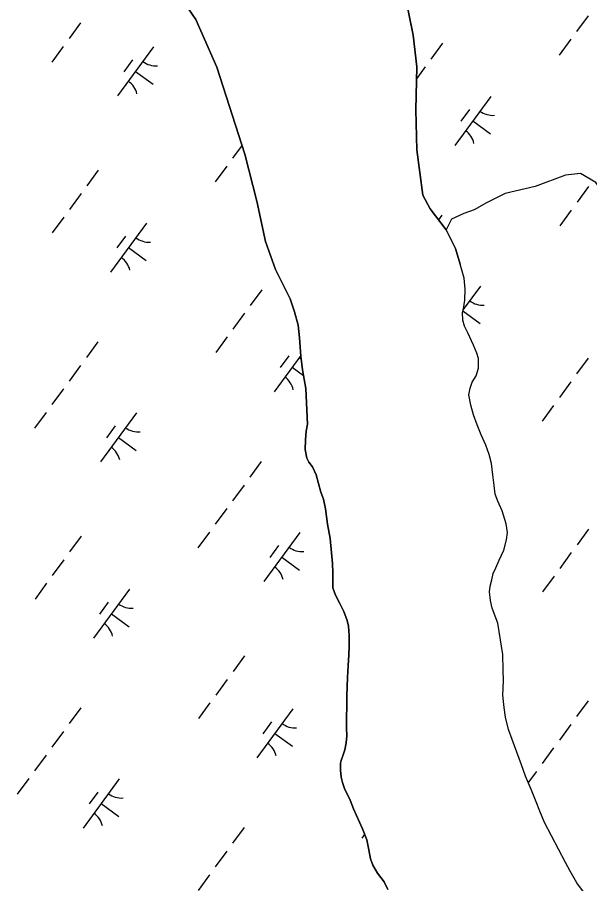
# Model space of a CAD drawing. Extents: x 3905714 to 3926767, y 183354 to 205755.
# Drawn here: x 3911549 to 3912018, y 191695 to 192407 of the extents above; entities that cross this region are included whole.
import ezdxf

# ---------------------------------------------------------------- set-up
doc = ezdxf.new("R2010")
doc.units = 0
doc.layers.add('V-TOPO-SHOR', color=7, linetype='Continuous')
doc.layers.add('V-WETL-SWMP', color=7, linetype='Continuous')

msp = doc.modelspace()

# ---------------------------------------------------------------- linework, layer by layer
at = {"layer": 'V-TOPO-SHOR'}
for points in [[(3911739.83, 193019.96), (3911741.97, 193012.7), (3911750.06, 192993.08), (3911760.1, 192982.29), (3911776.5, 192980.3), (3911788.49, 192978.97), (3911792.83, 192966.32), (3911787.69, 192950.56), (3911783.8, 192933.54), (3911785.52, 192903.22), (3911803.89, 192805.25), (3911819.15, 192716.77), (3911844.6, 192534.16), (3911858.11, 192469.68), (3911866.08, 192428.6), (3911873.44, 192391.93), (3911876.45, 192366.03), (3911875.61, 192330.68), (3911876.68, 192297.84), (3911881.51, 192260.56), (3911887.39, 192249.29), (3911900.51, 192232.04), (3911908.34, 192216.8), (3911912.13, 192203.98)], [(3911760.64, 192199.39), (3911752.36, 192222.56), (3911745.29, 192255.64), (3911735.41, 192294.21), (3911712.47, 192365.69), (3911695.02, 192404.93), (3911683.13, 192422.68), (3911673.77, 192441.68), (3911668.2, 192460.02), (3911664.59, 192490.98), (3911651.53, 192632.48), (3911631, 192766.09), (3911617.55, 192815.42), (3911609.85, 192841.88)], [(3912050.74, 192231.57), (3912037.13, 192252.56), (3912023.53, 192270.92), (3912010.83, 192278.34), (3911998.57, 192277.01), (3911973.64, 192267.78), (3911949.13, 192262.05), (3911933.82, 192254.15), (3911923.76, 192248.44), (3911915.01, 192245.36), (3911904.95, 192240.97), (3911900.51, 192232.04)], [(3911962.4, 191792.45), (3911958.56, 191803), (3911954.71, 191813.29), (3911951.8, 191821.47), (3911949.41, 191831.76), (3911948.21, 191839.54), (3911947.14, 191849.83), (3911947.65, 191861.58), (3911947.37, 191870.69), (3911947.08, 191883.22), (3911942.95, 191908.82), (3911938.31, 191921.21), (3911936.98, 191927.55), (3911936.31, 191934.67), (3911936.7, 191939.43), (3911938.01, 191944.44), (3911939.32, 191949.85), (3911941.43, 191954.35), (3911944.06, 191960.81), (3911947.87, 191968.87), (3911950.23, 191977.45), (3911950.88, 191983.39), (3911949.95, 191990.52), (3911946.5, 192001.2), (3911943.19, 192009.11), (3911940.94, 192014.92), (3911940.14, 192022.17), (3911938.93, 192030.75), (3911937.86, 192040.12), (3911936, 192047.64), (3911933.09, 192055.29), (3911929.38, 192063.59), (3911926.07, 192071.77), (3911923.02, 192080.21), (3911920.76, 192088.13), (3911919.3, 192096.57), (3911920.21, 192102.12), (3911922.05, 192107), (3911925.34, 192112.15), (3911927.18, 192118.36), (3911927.17, 192126.28), (3911925.71, 192130.76), (3911923.06, 192137.36), (3911918.29, 192147.51), (3911915.65, 192152.92), (3911914.32, 192157.93), (3911914.04, 192164.26), (3911914.83, 192167.04), (3911916.01, 192174.16), (3911916.26, 192183.27), (3911915.32, 192192.24), (3911912.13, 192203.98)], [(3911852.77, 191690.14), (3911849.72, 191696.46), (3911844.3, 191703.45), (3911840.46, 191710.18), (3911838.47, 191715.45), (3911837.14, 191722.84), (3911835.41, 191730.89), (3911831.84, 191739.86), (3911824.55, 191756.47), (3911821.9, 191763.59), (3911817.27, 191773.09), (3911815.41, 191777.97), (3911814.48, 191782.45), (3911813.81, 191788.26), (3911813.94, 191794.06), (3911814.59, 191796.97), (3911816.17, 191800.8), (3911817.35, 191804.89), (3911818.53, 191810.57), (3911819.05, 191816.38), (3911818.91, 191822.97), (3911819.13, 191849.37), (3911819.63, 191864.41), (3911820.14, 191874.18), (3911820.79, 191882.76), (3911820.91, 191890.02), (3911821.03, 191898.73), (3911820.36, 191906.38), (3911819.43, 191911.13), (3911816.64, 191918.65), (3911813.33, 191924.98), (3911809.76, 191931.83), (3911807.64, 191937.9), (3911807.49, 191950.17), (3911807.21, 191957.96), (3911805.33, 191978.41), (3911803.33, 191990.29), (3911801.47, 192002.95), (3911800, 192010.87), (3911797.75, 192016.67), (3911793.77, 192030.92), (3911790.86, 192037.51), (3911787.81, 192041.33), (3911786.36, 192044.5), (3911784.76, 192051.49), (3911785.02, 192059.54), (3911785.79, 192066.8), (3911786.71, 192072.48), (3911785.35, 192101.77), (3911782.55, 192116.94), (3911781.21, 192128.42), (3911780.26, 192143.46), (3911779.06, 192153.89), (3911776.14, 192164.71), (3911772.69, 192175.52), (3911760.64, 192199.39)], [(3912013.37, 191688.15), (3912007.95, 191695.53), (3912002.39, 191705.15), (3911998.69, 191712.4), (3911981.35, 191745.11), (3911977.64, 191754.6), (3911974.46, 191762.12), (3911970.62, 191771.75), (3911965.85, 191783.35), (3911962.4, 191792.45)]]:
    msp.add_lwpolyline(points, dxfattribs=at)
at = {"layer": 'V-WETL-SWMP'}
for p, q in [((3911873.44, 192391.93), (3911866.08, 192428.6)), ((3911683.13, 192422.68), (3911695.02, 192404.93)), ((3912017.14, 192407.94), (3912007.68, 192395.04)), ((3911600.46, 192402.12), (3911591.01, 192389.21)), ((3911695.02, 192404.93), (3911712.47, 192365.69)), ((3911876.45, 192366.03), (3911873.44, 192391.93)), ((3911897.54, 192385.29), (3911888.09, 192372.39)), ((3912002.95, 192388.58), (3911993.5, 192375.68)), ((3911586.28, 192382.76), (3911576.82, 192369.85)), ((3911660.46, 192382.43), (3911630.91, 192342.1)), ((3911643.01, 192371.66), (3911635.92, 192361.98)), ((3911712.47, 192365.69), (3911735.41, 192294.21)), ((3911875.61, 192330.68), (3911876.45, 192366.03)), ((3911883.36, 192365.93), (3911876.21, 192356.18)), ((3911645.69, 192362.26), (3911660.21, 192351.63)), ((3911937.18, 192341.74), (3911907.63, 192301.41)), ((3911876.68, 192297.84), (3911875.61, 192330.68)), ((3911919.73, 192330.97), (3911912.64, 192321.29)), ((3911922.41, 192321.57), (3911936.93, 192310.94)), ((3911733.04, 192301.62), (3911725.19, 192290.91)), ((3911735.41, 192294.21), (3911745.29, 192255.64)), ((3911881.51, 192260.56), (3911876.68, 192297.84)), ((3911615.05, 192281.16), (3911605.59, 192268.26)), ((3911720.46, 192284.45), (3911711, 192271.55)), ((3912017.54, 192267.63), (3912008.08, 192254.72)), ((3911600.86, 192261.8), (3911591.41, 192248.9)), ((3911887.39, 192249.29), (3911881.51, 192260.56)), ((3911745.29, 192255.64), (3911752.36, 192222.56)), ((3911900.5, 192232.04), (3911887.39, 192249.29)), ((3911897.19, 192244.23), (3911894.27, 192240.24)), ((3912003.35, 192248.27), (3911993.9, 192235.36)), ((3911586.68, 192242.44), (3911577.22, 192229.53)), ((3911654.69, 192237.61), (3911625.14, 192197.28)), ((3911908.34, 192216.8), (3911900.5, 192232.04)), ((3911637.24, 192226.84), (3911630.14, 192217.16)), ((3911752.36, 192222.56), (3911760.64, 192199.39)), ((3911639.91, 192217.44), (3911654.43, 192206.81)), ((3911912.14, 192203.98), (3911908.34, 192216.8)), ((3911915.32, 192192.24), (3911912.14, 192203.98)), ((3911760.64, 192199.39), (3911772.69, 192175.52)), ((3911928.82, 192185.82), (3911914.69, 192166.53)), ((3911916.26, 192183.27), (3911915.32, 192192.24)), ((3911749.23, 192182.86), (3911739.77, 192169.95)), ((3911916.01, 192174.16), (3911916.26, 192183.27)), ((3911772.69, 192175.52), (3911776.14, 192164.7)), ((3911914.83, 192167.04), (3911916.01, 192174.16)), ((3911776.14, 192164.7), (3911779.06, 192153.89)), ((3911914.04, 192164.26), (3911914.83, 192167.04)), ((3911914.37, 192165.41), (3911928.57, 192155.01)), ((3911735.04, 192163.5), (3911725.59, 192150.59)), ((3911914.32, 192157.93), (3911914.04, 192164.26)), ((3911915.65, 192152.92), (3911914.32, 192157.93)), ((3911779.06, 192153.89), (3911780.26, 192143.46)), ((3911918.29, 192147.51), (3911915.65, 192152.92)), ((3911720.86, 192144.14), (3911711.4, 192131.23)), ((3911780.26, 192143.46), (3911781.21, 192128.42)), ((3911923.06, 192137.36), (3911918.29, 192147.51)), ((3911614.7, 192140.1), (3911605.24, 192127.19)), ((3911925.71, 192130.76), (3911923.06, 192137.36)), ((3911781.19, 192128.82), (3911759.32, 192098.97)), ((3911927.17, 192126.28), (3911925.71, 192130.76)), ((3911771.41, 192128.54), (3911764.32, 192118.86)), ((3911781.21, 192128.42), (3911782.55, 192116.94)), ((3911927.18, 192118.36), (3911927.17, 192126.28)), ((3912017.19, 192126.56), (3912007.73, 192113.66)), ((3911600.51, 192120.74), (3911591.06, 192107.83)), ((3911774.09, 192119.14), (3911783.4, 192112.32)), ((3911782.55, 192116.94), (3911785.34, 192101.77)), ((3911925.34, 192112.15), (3911927.18, 192118.36)), ((3911922.05, 192107), (3911925.34, 192112.15)), ((3911586.33, 192101.38), (3911576.87, 192088.47)), ((3911785.34, 192101.77), (3911786.71, 192072.48)), ((3911919.3, 192096.57), (3911920.21, 192102.11)), ((3911920.21, 192102.11), (3911922.05, 192107)), ((3912003, 192107.2), (3911993.55, 192094.3)), ((3911920.76, 192088.13), (3911919.3, 192096.57)), ((3911923.02, 192080.21), (3911920.76, 192088.13)), ((3911988.82, 192087.84), (3911979.36, 192074.93)), ((3911572.14, 192082.02), (3911562.69, 192069.11)), ((3911646.33, 192081.69), (3911616.78, 192041.36)), ((3911926.07, 192071.77), (3911923.02, 192080.21)), ((3911786.71, 192072.48), (3911785.79, 192066.8)), ((3911929.38, 192063.59), (3911926.07, 192071.77)), ((3911628.88, 192070.92), (3911621.78, 192061.24)), ((3911785.79, 192066.8), (3911785.01, 192059.54)), ((3911631.55, 192061.52), (3911646.07, 192050.88)), ((3911785.01, 192059.54), (3911784.76, 192051.49)), ((3911933.09, 192055.29), (3911929.38, 192063.59)), ((3911784.76, 192051.49), (3911786.36, 192044.5)), ((3911936, 192047.64), (3911933.09, 192055.29)), ((3911786.36, 192044.5), (3911787.81, 192041.33)), ((3911937.86, 192040.12), (3911936, 192047.64)), ((3911748.88, 192041.79), (3911739.42, 192028.88)), ((3911787.81, 192041.33), (3911790.85, 192037.51)), ((3911790.85, 192037.51), (3911793.77, 192030.92)), ((3911938.93, 192030.75), (3911937.86, 192040.12)), ((3911793.77, 192030.92), (3911797.75, 192016.67)), ((3911940.13, 192022.17), (3911938.93, 192030.75)), ((3911734.69, 192022.43), (3911725.24, 192009.52)), ((3911940.94, 192014.92), (3911940.13, 192022.17)), ((3911797.75, 192016.67), (3911800, 192010.87)), ((3911943.19, 192009.11), (3911940.94, 192014.92)), ((3911800, 192010.87), (3911801.47, 192002.95)), ((3911946.5, 192001.2), (3911943.19, 192009.11)), ((3911720.51, 192003.07), (3911711.05, 191990.16)), ((3911801.47, 192002.95), (3911803.33, 191990.29)), ((3911949.95, 191990.52), (3911946.5, 192001.2)), ((3911803.33, 191990.29), (3911805.33, 191978.41)), ((3911950.88, 191983.39), (3911949.95, 191990.52)), ((3911600.91, 191980.42), (3911591.46, 191967.51)), ((3911706.32, 191983.71), (3911696.87, 191970.8)), ((3911780.51, 191983.38), (3911750.96, 191943.05)), ((3911950.23, 191977.45), (3911950.88, 191983.39)), ((3912017.59, 191986.24), (3912008.13, 191973.34)), ((3911763.05, 191972.62), (3911755.96, 191962.94)), ((3911805.33, 191978.41), (3911807.21, 191957.96)), ((3911947.87, 191968.87), (3911950.23, 191977.45)), ((3911944.06, 191960.81), (3911947.87, 191968.87)), ((3912003.4, 191966.88), (3911993.95, 191953.98)), ((3911586.73, 191961.06), (3911577.27, 191948.15)), ((3911765.73, 191963.22), (3911780.25, 191952.58)), ((3911807.21, 191957.96), (3911807.49, 191950.17)), ((3911941.43, 191954.34), (3911944.06, 191960.81)), ((3911939.32, 191949.85), (3911941.43, 191954.34)), ((3911807.49, 191950.17), (3911807.64, 191937.9)), ((3911936.7, 191939.42), (3911938.01, 191944.44)), ((3911938.01, 191944.44), (3911939.32, 191949.85)), ((3911989.22, 191947.52), (3911979.76, 191934.62)), ((3911572.54, 191941.7), (3911563.09, 191928.79)), ((3911640.55, 191936.87), (3911611, 191896.53)), ((3911807.64, 191937.9), (3911809.76, 191931.83)), ((3911936.31, 191934.67), (3911936.7, 191939.42)), ((3911809.76, 191931.83), (3911813.33, 191924.98)), ((3911936.98, 191927.55), (3911936.31, 191934.67)), ((3911623.1, 191926.1), (3911616.01, 191916.42)), ((3911813.33, 191924.98), (3911816.64, 191918.65)), ((3911938.31, 191921.21), (3911936.98, 191927.55)), ((3911625.78, 191916.7), (3911640.3, 191906.06)), ((3911816.64, 191918.65), (3911819.43, 191911.13)), ((3911942.95, 191908.82), (3911938.31, 191921.21)), ((3911819.43, 191911.13), (3911820.36, 191906.38)), ((3911947.08, 191883.22), (3911942.95, 191908.82)), ((3911820.36, 191906.38), (3911821.03, 191898.73)), ((3911821.03, 191898.73), (3911820.91, 191890.02)), ((3911820.91, 191890.02), (3911820.79, 191882.76)), ((3911735.09, 191882.11), (3911725.64, 191869.21)), ((3911820.79, 191882.76), (3911820.15, 191874.18)), ((3911947.37, 191870.68), (3911947.08, 191883.22)), ((3911820.15, 191874.18), (3911819.63, 191864.41)), ((3911947.65, 191861.58), (3911947.37, 191870.68)), ((3911720.91, 191862.75), (3911711.45, 191849.85)), ((3911819.63, 191864.41), (3911819.13, 191849.37)), ((3911947.14, 191849.83), (3911947.65, 191861.58)), ((3911819.13, 191849.37), (3911818.91, 191822.97)), ((3911948.21, 191839.54), (3911947.14, 191849.83)), ((3912017.23, 191845.18), (3912007.78, 191832.27)), ((3911600.56, 191839.35), (3911591.11, 191826.45)), ((3911706.72, 191843.39), (3911697.27, 191830.49)), ((3911774.73, 191838.56), (3911745.18, 191798.23)), ((3911949.41, 191831.76), (3911948.21, 191839.54)), ((3911951.8, 191821.47), (3911949.41, 191831.76)), ((3911757.28, 191827.79), (3911750.19, 191818.11)), ((3911818.91, 191822.97), (3911819.05, 191816.38)), ((3912003.05, 191825.82), (3911993.59, 191812.91)), ((3911586.38, 191819.99), (3911576.92, 191807.09)), ((3911759.96, 191818.39), (3911774.48, 191807.76)), ((3911819.05, 191816.38), (3911818.53, 191810.57)), ((3911954.71, 191813.29), (3911951.8, 191821.47)), ((3911818.53, 191810.57), (3911817.35, 191804.89)), ((3911958.56, 191803), (3911954.71, 191813.29)), ((3911817.35, 191804.89), (3911816.17, 191800.8)), ((3911962.4, 191792.45), (3911958.56, 191803)), ((3911988.87, 191806.46), (3911979.41, 191793.55)), ((3911572.19, 191800.63), (3911562.74, 191787.73)), ((3911814.59, 191796.97), (3911813.94, 191794.07)), ((3911816.17, 191800.8), (3911814.59, 191796.97)), ((3911813.94, 191794.07), (3911813.81, 191788.26)), ((3911813.81, 191788.26), (3911814.48, 191782.45)), ((3911965.85, 191783.35), (3911962.4, 191792.45)), ((3911974.68, 191787.1), (3911968.04, 191778.03)), ((3911558.01, 191781.27), (3911548.55, 191768.37)), ((3911632.19, 191780.95), (3911602.64, 191740.61)), ((3911814.48, 191782.45), (3911815.41, 191777.97)), ((3911970.62, 191771.75), (3911965.85, 191783.35)), ((3911815.41, 191777.97), (3911817.27, 191773.09)), ((3911817.27, 191773.09), (3911821.9, 191763.59)), ((3911614.74, 191770.18), (3911607.65, 191760.5)), ((3911974.46, 191762.12), (3911970.62, 191771.75)), ((3911617.42, 191760.78), (3911631.94, 191750.14)), ((3911821.9, 191763.59), (3911824.55, 191756.47)), ((3911977.64, 191754.6), (3911974.46, 191762.12)), ((3911824.55, 191756.47), (3911831.84, 191739.86)), ((3911981.35, 191745.11), (3911977.64, 191754.6)), ((3911998.69, 191712.4), (3911981.35, 191745.11)), ((3911734.74, 191741.05), (3911725.29, 191728.14)), ((3911831.84, 191739.86), (3911835.42, 191730.89)), ((3911833.68, 191735.23), (3911831.45, 191732.18)), ((3911835.42, 191730.89), (3911837.14, 191722.84)), ((3911720.56, 191721.69), (3911711.1, 191708.78)), ((3911837.14, 191722.84), (3911838.47, 191715.45)), ((3911838.47, 191715.45), (3911840.46, 191710.18)), ((3911840.46, 191710.18), (3911844.3, 191703.45)), ((3912002.39, 191705.15), (3911998.69, 191712.4)), ((3911706.37, 191702.33), (3911696.92, 191689.42)), ((3911844.3, 191703.45), (3911849.72, 191696.46)), ((3912007.95, 191695.53), (3912002.39, 191705.15)), ((3911849.72, 191696.46), (3911852.77, 191690.14)), ((3912013.37, 191688.15), (3912007.95, 191695.53))]:
    msp.add_line(p, q, dxfattribs=at)
for centre, start, end in [((3911662.2, 192384.41), 232.99998, 274.54364), ((3911629.56, 192339.84), 12.99998, 54.54364), ((3911938.92, 192343.72), 232.99998, 274.54364), ((3911906.27, 192299.15), 12.99998, 54.54364), ((3911656.43, 192239.58), 232.99998, 274.54364), ((3911623.78, 192195.02), 12.99998, 54.54364), ((3911930.56, 192187.79), 232.99998, 274.54364), ((3911790.61, 192141.28), 232.99998, 238.76019), ((3911757.96, 192096.72), 12.99998, 54.54364), ((3911648.07, 192083.66), 232.99998, 274.54364), ((3911615.42, 192039.1), 12.99998, 54.54364), ((3911782.25, 191985.36), 232.99998, 274.54364), ((3911749.6, 191940.79), 12.99998, 54.54364), ((3911642.29, 191938.84), 232.99998, 274.54364), ((3911609.64, 191894.28), 12.99998, 54.54364), ((3911776.47, 191840.54), 232.99998, 274.54364), ((3911743.82, 191795.97), 12.99998, 54.54364), ((3911633.93, 191782.92), 232.99998, 274.54364), ((3911601.29, 191738.36), 12.99998, 54.54364)]:
    msp.add_arc(centre, 17.62, start, end, dxfattribs=at)

doc.saveas('drawing.dxf')
